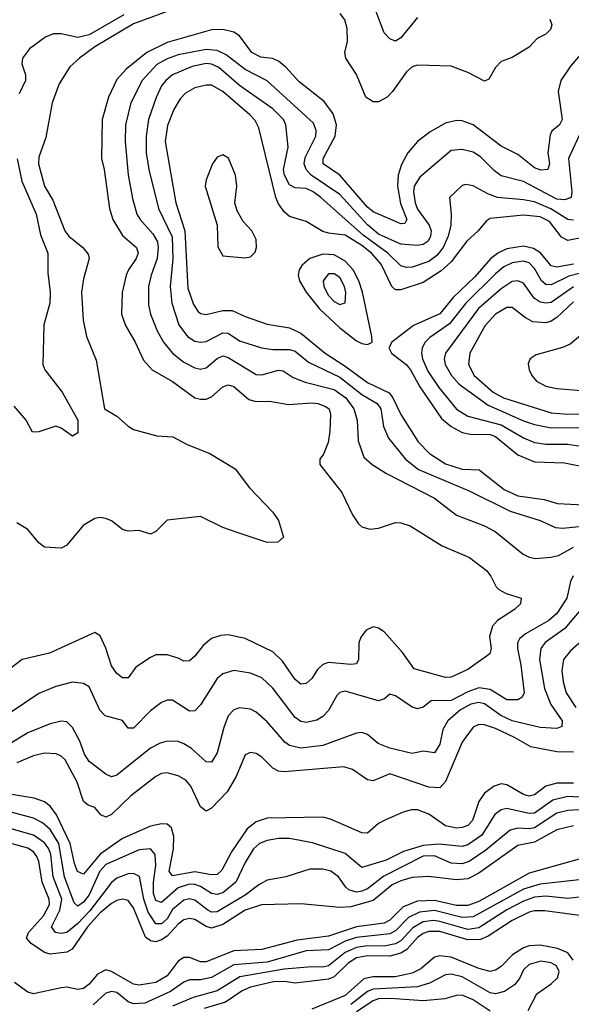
# Model space of a CAD drawing. Header units: inches. Extents: x 884549 to 1028252, y 526810 to 653624.
# Tile 621 of 656: x 974521 to 976502, y 562192 to 565728. Entities that reach past the tile are written whole.
import ezdxf

# ---------------------------------------------------------------- set-up
doc = ezdxf.new("R2010")
doc.units = ezdxf.units.IN
doc.header["$MEASUREMENT"] = 0
doc.layers.add('A9576', color=7, linetype='Continuous')

msp = doc.modelspace()

# ---------------------------------------------------------------- linework, layer by layer
at = {"layer": 'A9576', "color": 5}
for points, elevation in [([(975230, 565823.9), (974930, 565712.7), (974790.6, 565630), (974735.5, 565590), (974701.3, 565558.7), (974662.6, 565497.4), (974636.8, 565430), (974614.5, 565305.5), (974590, 565234.5), (974588.5, 565210), (974610, 565130.3), (974639.8, 565079.8), (974682.9, 564970), (974697, 564950), (974747.5, 564910), (974766.5, 564886.5), (974770.8, 564870), (974750, 564797.4), (974742.5, 564750), (974748.7, 564648.7), (974761, 564590), (974795.1, 564504.9), (974825.3, 564330), (974870, 564304.5), (974910, 564267.7), (974930, 564255.8), (975013.6, 564233.6), (975071.3, 564230), (975122.4, 564202.4), (975203.2, 564170), (975295, 564115), (975346.2, 564046.2), (975430, 563959.7), (975450.2, 563930), (975468.5, 563870), (975447.8, 563852.2), (975410, 563850.9), (975304.8, 563884.8), (975250, 563903.9), (975170, 563943.6), (975050, 563931.1), (975010, 563889.7), (974990, 563880.5), (974950, 563894), (974910, 563891.1), (974890, 563897.7), (974850, 563927.9), (974830, 563936.5), (974810, 563940.3), (974790, 563937.1), (974748.6, 563911.4), (974690, 563841.3), (974669.7, 563829.7), (974610, 563833.3), (974590, 563849.5), (974550, 563897.6), (974510, 563920.5)], 2280), ([(976425, 565730), (976431.9, 565710), (976426.8, 565693.2), (976410, 565675.6), (976379.4, 565660.6), (976350.1, 565629.9), (976290, 565592), (976250, 565577.7), (976230, 565556.3), (976205.9, 565514.1), (976190, 565507), (976130, 565538.3), (976070, 565560.8), (975950, 565564.7), (975930, 565558.4), (975910, 565541.2), (975859.9, 565470), (975840.6, 565450), (975810, 565433.6), (975790, 565433.1), (975763.4, 565450), (975730.6, 565530.6), (975691.6, 565590), (975689, 565610), (975697.5, 565650), (975696.4, 565696.4), (975688, 565728), (975671.4, 565750)], 2280), ([(975950, 565736.2), (975890, 565662.6), (975870, 565651.3), (975850, 565659.7), (975830, 565680.7), (975799.4, 565759.4)], 2260), ([(974894.2, 565745.8), (974770, 565673.9), (974730, 565663.6), (974670, 565676.7), (974642.2, 565677.8), (974614.1, 565665.9), (974556.5, 565623.5), (974531.1, 565590), (974527.8, 565570), (974541.2, 565530), (974541.3, 565510), (974518.8, 565461.2)], 2260), ([(976592.1, 565670), (976498.8, 565561.2), (976464, 565510), (976454.7, 565470), (976468.7, 565370), (976459.2, 565350), (976432.4, 565327.6), (976425.5, 565314.5), (976418.1, 565250), (976423.1, 565210), (976418, 565190), (976392.1, 565187.9), (976370, 565195.4), (976310, 565244.2), (976250, 565274.3), (976150, 565350.5), (976110, 565364.7), (976090, 565366.5), (976050, 565356.7), (975994.6, 565325.4), (975948.9, 565291.1), (975914.9, 565250), (975892.5, 565207.5), (975879.7, 565170), (975877.6, 565130), (975888.4, 565068.4), (975911.7, 565010), (975903.4, 564996.6), (975890, 564994.9), (975790, 565037.9), (975770, 565054.9), (975670.2, 565170.2), (975611, 565210), (975610.3, 565230), (975653.4, 565310), (975659.1, 565350), (975646.9, 565390), (975614.2, 565434.2), (975524.7, 565504.7), (975477, 565557), (975450, 565579.4), (975428.8, 565588.8), (975386.6, 565593.4), (975354.2, 565610), (975310.6, 565670), (975290, 565682.7), (975250, 565693.1), (975210, 565691.2), (975050, 565645.7), (974977.3, 565610), (974903.4, 565550), (974870, 565512.9), (974839.7, 565450), (974817, 565370), (974814, 565230), (974824.3, 565190), (974843.8, 565050), (974855.8, 565010), (974890, 564953.1), (974939.8, 564910), (974945.7, 564890), (974939.1, 564870), (974911.2, 564830), (974903.7, 564810), (974888.5, 564748.5), (974886.9, 564670), (974900.5, 564630), (974935.3, 564570), (974965.1, 564505.1), (974996.2, 564470), (975070, 564428.4), (975150, 564370.1), (975170, 564364.6), (975190, 564365.2), (975210, 564373.4), (975250, 564409.5), (975270, 564416.8), (975290, 564410.6), (975344, 564364), (975370, 564356.5), (975418.3, 564358.3), (975486.1, 564346.1), (975570, 564352.1), (975592, 564350), (975619.3, 564339.3), (975631.7, 564330), (975637.4, 564310), (975634.3, 564250), (975628.3, 564210), (975611.9, 564168.1), (975598.3, 564150), (975598.3, 564130), (975678.2, 564030), (975716, 563950), (975737.8, 563917.8), (975750, 563907), (975778, 563898), (975810, 563901.5), (975870, 563922), (975890, 563920.9), (975923.1, 563910), (976038.6, 563838.6), (976136.3, 563796.3), (976197.5, 563750), (976213, 563730), (976231.6, 563691.6), (976241.8, 563681.8), (976267.5, 563667.5), (976322.4, 563650), (976319.7, 563630), (976298, 563610), (976236.8, 563570), (976219, 563550), (976207.7, 563512.3), (976214.4, 563470), (976209, 563450), (976130, 563394.6), (976070, 563367.1), (976050, 563365.1), (975937.1, 563397.1), (975895.8, 563455.8), (975830, 563529.3), (975810, 563543.1), (975790, 563547.5), (975764.6, 563535.4), (975746.3, 563510), (975739.3, 563490), (975737.4, 563430), (975730, 563414.7), (975710, 563412.1), (975630, 563419), (975610, 563412.5), (975590, 563394.7), (975570, 563362), (975550, 563344), (975530, 563341.5), (975510, 563357.8), (975464.7, 563424.7), (975430, 563457.9), (975330, 563506.1), (975270, 563518.3), (975243.1, 563516.9), (975210, 563505.2), (975179.9, 563480.1), (975150, 563442), (975130, 563425.7), (975110, 563424.5), (975090, 563435.4), (975050, 563446.9), (975010, 563446.5), (974990, 563438), (974937.5, 563402.5), (974910, 563363.9), (974890, 563364), (974870, 563380.2), (974850, 563407.5), (974830, 563471), (974810, 563515.1), (974790, 563526.6), (974627.2, 563452.8), (974530, 563430.7), (974473.2, 563386.8)], 2320), ([(976538.2, 565330), (976491.7, 565230), (976503.4, 565110), (976500.8, 565090), (976479.2, 565080.8), (976450, 565083.6), (976330, 565146.6), (976250, 565167.7), (976225.7, 565185.7), (976175.8, 565235.8), (976150, 565251.9), (976110, 565261.4), (976070, 565258.3), (975957.4, 565162.6), (975937.9, 565130), (975934.8, 565110), (975940.9, 565070), (975950, 565047.8), (975991.9, 564990), (975998.5, 564970), (975996.2, 564950), (975987.4, 564932.6), (975970, 564920.7), (975950, 564916.6), (975890, 564921.5), (975810, 564958.2), (975770, 564990.9), (975670, 565100.4), (975567.4, 565170), (975549.1, 565190), (975541.9, 565210), (975546.4, 565233.6), (975584.3, 565310), (975585.7, 565330), (975576.1, 565356.1), (975410, 565508.3), (975330, 565549.6), (975262.4, 565602.4), (975230, 565617.4), (975190, 565620.8), (975090, 565601.6), (975050, 565587.4), (975012.9, 565567.1), (974960.3, 565510), (974919.4, 565430), (974901.1, 565350), (974899.6, 565290), (974910.4, 565170.4), (974925.3, 565085.3), (974941.9, 565030), (974952.9, 565010), (974999.2, 564959.2), (975015.1, 564930), (975018.6, 564910), (975014.7, 564870), (974992.5, 564810), (974983.1, 564770), (974983.6, 564703.6), (974991.1, 564670), (975014.7, 564610), (975036.8, 564570), (975069.8, 564529.8), (975110, 564497.6), (975150, 564477.4), (975170, 564473.2), (975190, 564478.2), (975230, 564511.5), (975250, 564520.3), (975270, 564515.2), (975370, 564453.5), (975390, 564452.7), (975450, 564469.1), (975466.7, 564466.7), (975503.4, 564443.4), (975546, 564426), (975650, 564399.5), (975692.2, 564370), (975720.3, 564330), (975732.4, 564290), (975735.8, 564215.8), (975756.4, 564156.4), (975786.3, 564130), (975838, 564098), (976010, 564010.1), (976090, 563948.4), (976190.1, 563910.1), (976228.4, 563890), (976328.5, 563808.5), (976350, 563797.6), (976372.6, 563792.6), (976430, 563797.4), (976455.7, 563804.3), (976510, 563833.8)], 2340), ([(976510, 565008), (976490, 565010.3), (976428.2, 565048.2), (976370, 565073.6), (976330, 565081.6), (976237.4, 565090), (976202.6, 565102.6), (976150, 565131.4), (976123.4, 565136.6), (976110, 565132), (976064.6, 565090), (976070.5, 565030.5), (976069.3, 564990), (976060.2, 564950), (976041.9, 564910), (976018.6, 564881.4), (975990, 564860.1), (975930, 564839.5), (975910, 564837.6), (975890, 564843.7), (975842.6, 564890), (975754.2, 564954.2), (975602.1, 565090), (975574.3, 565110), (975550, 565121.8), (975510, 565124.1), (975490, 565135.3), (975471.2, 565170), (975467.7, 565190), (975484.7, 565270), (975476.2, 565350), (975467.7, 565370), (975430, 565407.4), (975310, 565491.4), (975236.4, 565556.4), (975210, 565568.7), (975190, 565570.4), (975140.1, 565559.9), (975070, 565529.5), (975045.7, 565510), (975030.6, 565490), (975010.9, 565449.1), (974983.5, 565370), (974974.7, 565310), (974975.4, 565250), (974984.9, 565190), (975019.5, 565050), (975067.9, 564947.9), (975070.3, 564869.7), (975061.3, 564770), (975067.3, 564710), (975092.5, 564632.5), (975123.9, 564590), (975150, 564573.1), (975170, 564569.6), (975190, 564572.7), (975250, 564603.7), (975270, 564601.8), (975310, 564574.3), (975389.7, 564549.7), (975430, 564543), (975490, 564544), (975510, 564537.6), (975557.7, 564497.7), (975670, 564444.5), (975750, 564382.3), (975804.5, 564350), (975817.9, 564330), (975827, 564267), (975845.4, 564225.4), (975905.9, 564150), (975953, 564113), (976135.6, 564035.6), (976282.8, 563962.8), (976390.4, 563930), (976444.7, 563904.7), (976470, 563902.2), (976530, 563908.1)], 2360), ([(976550, 564946.4), (976490, 564934.6), (976467, 564947), (976423.3, 565003.3), (976390, 565020.6), (976330, 565026.6), (976210, 565013.7), (976195.6, 565004.4), (976167.1, 564970), (976127.2, 564932.8), (976070, 564858.6), (976034, 564826), (975970, 564784.2), (975890, 564757.4), (975870, 564758.4), (975857.5, 564770), (975818.4, 564850), (975783.7, 564890), (975750, 564917.2), (975690, 564954.2), (975630, 564960.8), (975610, 564967.3), (975550, 565003.5), (975490, 565021.8), (975470, 565038.2), (975450, 565066.5), (975441, 565090), (975379.2, 565339.2), (975366.2, 565366.2), (975346.8, 565386.8), (975249.9, 565470), (975210, 565492.6), (975190, 565493.4), (975150, 565483), (975116.3, 565463.7), (975096.5, 565443.5), (975074.5, 565405.5), (975051.9, 565348.1), (975043.2, 565290), (975081.2, 565070), (975113.9, 564970), (975124, 564764), (975144.6, 564704.6), (975161, 564681), (975170, 564673.1), (975190, 564669.1), (975250, 564684), (975283.7, 564683.7), (975330, 564662.6), (975410, 564635.1), (975490, 564621.8), (975530, 564602.7), (975617.8, 564530), (975690, 564483.9), (975770, 564425), (975847.6, 564387.6), (975860.8, 564370), (975890, 564310.1), (975951.9, 564211.9), (975992.1, 564170), (976050, 564132.6), (976110, 564114.3), (976171.2, 564111.2), (976260.5, 564040.5), (976310, 564017.9), (976404.7, 564004.7), (976452.7, 563990), (976570, 563983.9)], 2380), ([(974511.7, 565228.3), (974528.4, 565148.4), (974580.3, 565030), (974595.3, 564955.3), (974621.5, 564890), (974621.4, 564818.6), (974629.6, 564750), (974629.5, 564710.5), (974607.5, 564632.5), (974603.3, 564490), (974610.9, 564470), (974673.4, 564390), (974729.2, 564290), (974730, 564243.7), (974710, 564232.6), (974670, 564260.7), (974650, 564268.8), (974590, 564248.4), (974566.3, 564246.3), (974544.2, 564290), (974500.3, 564340.3)], 2260), ([(976510.2, 564850.2), (976450, 564839.3), (976430, 564844.2), (976390.8, 564890.8), (976365.9, 564905.9), (976330, 564914.4), (976270, 564904.9), (976237.5, 564890), (976211.4, 564868.6), (976155.9, 564804.1), (976078.1, 564730), (976030, 564671.2), (975934.8, 564630), (975857.1, 564570), (975846.3, 564550), (975856.5, 564530), (975909.1, 564490), (975924.8, 564470), (975957.5, 564410), (976036.2, 564296.2), (976070, 564266.6), (976110, 564245), (976138.9, 564238.9), (976210, 564237.7), (976230, 564231.1), (976310, 564165.7), (976370, 564140.7), (976476.9, 564136.9), (976650, 564102.2)], 2420), ([(976530, 564816), (976493.6, 564806.4), (976430, 564775.6), (976410, 564776.6), (976394.5, 564790), (976370, 564833.9), (976350, 564854.6), (976330, 564861.2), (976290, 564855.1), (976260.1, 564839.9), (976230, 564815.2), (976122.7, 564710), (976064.2, 564635.8), (975993.6, 564586.4), (975977.3, 564570), (975966.5, 564550), (975963.7, 564530), (975967.7, 564510), (975986.3, 564466.3), (976026.6, 564406.6), (976090, 564329.7), (976130, 564304), (976250, 564273.4), (976330, 564226.1), (976370, 564209), (976410, 564203.1), (976490, 564203.4), (976536.6, 564196.6)], 2440), ([(976510, 564768.7), (976430, 564712.4), (976410, 564709.6), (976390, 564713.8), (976368.1, 564728.1), (976330, 564781.7), (976310, 564790.7), (976290, 564787.6), (976250, 564761.8), (976169, 564691), (976049.6, 564530), (976045.6, 564510), (976049.2, 564490), (976071.4, 564450), (976099, 564419), (976203.5, 564343.5), (976330, 564287.7), (976370, 564273.7), (976430, 564262.1), (976550, 564263)], 2460), ([(976510, 564714.7), (976450, 564658), (976430, 564645.1), (976410, 564639.4), (976363.3, 564643.3), (976336.9, 564656.9), (976290, 564693.8), (976270, 564694), (976230, 564669.9), (976193.1, 564630), (976137.7, 564530), (976132.6, 564490), (976153.1, 564450), (976221.6, 564390), (976258.4, 564370), (976430, 564316.2), (976489.1, 564310.9), (976550, 564312)], 2480), ([(976578, 564630), (976497.5, 564562.5), (976470, 564550.5), (976375.6, 564524.4), (976354.3, 564510), (976346.5, 564493.5), (976350.1, 564470), (976360.3, 564450), (976377, 564430), (976410, 564411.6), (976450, 564403), (976610, 564390.3)], 2520), ([(976508.9, 563731.1), (976498.9, 563710), (976485.3, 563650), (976450, 563595.9), (976420.9, 563570), (976337.2, 563522.8), (976316.1, 563503.9), (976308.7, 563490), (976308.5, 563470), (976321.1, 563410), (976332.2, 563310), (976325.1, 563294.9), (976310, 563285.2), (976270, 563285.6), (976210, 563322.9), (976170, 563328.2), (976130, 563313.9), (976070, 563283.1), (975998.4, 563281.6), (975970, 563259.4), (975950, 563252.8), (975930, 563259.2), (975870, 563299.3), (975850, 563306), (975830.9, 563289.1), (975810, 563281.7), (975690, 563316.6), (975670, 563311.7), (975659.4, 563300.6), (975630, 563247.1), (975610, 563225.2), (975588.2, 563211.8), (975550, 563203.6), (975530, 563207.7), (975510, 563222.1), (975430, 563327.7), (975390, 563364.7), (975350, 563381.6), (975290, 563390.6), (975250, 563378.4), (975230, 563361.7), (975170, 563267.1), (975150, 563246), (975130, 563245), (975070, 563284.1), (975050, 563284.1), (975030, 563275.3), (974990, 563246.2), (974930, 563183.1), (974910, 563183.7), (974890, 563211.3), (974828.2, 563228.2), (974808.3, 563248.3), (974770, 563331.6), (974750, 563343.9), (974710, 563348.6), (974650, 563333.2), (974590, 563307.9), (974430, 563201.1)], 2340), ([(976536.2, 563610), (976478.8, 563541.2), (976408.3, 563491.7), (976393, 563470), (976387.1, 563430), (976406, 563326), (976428.2, 563268.2), (976468.6, 563210), (976467.4, 563190), (976450, 563181.9), (976390, 563185.7), (976290, 563209.5), (976248.8, 563228.8), (976190, 563271.2), (976170, 563275.8), (976141, 563270), (976103.6, 563250), (976058.4, 563210), (976040.9, 563179.1), (976030, 563126.3), (976010, 563094.8), (975970, 563101.4), (975930, 563092.3), (975850, 563111.7), (975808.2, 563128.2), (975770, 563161.3), (975750, 563168), (975730, 563165.7), (975610, 563120.8), (975530, 563111.6), (975490, 563121.1), (975472.8, 563132.8), (975410, 563205.8), (975370, 563240.6), (975350, 563252.1), (975310, 563256.8), (975290, 563249.8), (975270, 563228.5), (975254, 563186), (975230, 563095.1), (975210, 563061.5), (975190, 563062.8), (975137.3, 563110), (975110, 563127.5), (975090, 563135.8), (975050, 563137.1), (975024.9, 563130), (974990, 563112.3), (974870, 563014.7), (974850, 563009), (974830, 563018.6), (974770, 563064.2), (974753.7, 563090), (974736.6, 563136.6), (974710, 563185.7), (974690, 563206.9), (974670, 563209), (974630, 563198.7), (974550, 563166.7), (974470, 563117.9)], 2360), ([(976570, 563523), (976498.5, 563461.5), (976474.2, 563430), (976467.9, 563390), (976472.3, 563350), (976483.4, 563310), (976518.2, 563258.2)], 2380), ([(976510, 563097), (976450, 563098.1), (976356.4, 563116.4), (976298.4, 563150), (976230, 563181.9), (976190, 563195.8), (976170, 563196.2), (976150, 563187.2), (976110, 563133), (976050, 562992.2), (976030, 562969.9), (975990, 562971.6), (975850, 563019.1), (975790, 562994.5), (975770, 562998.5), (975715.7, 563035.7), (975685, 563045), (975470, 563027.2), (975450, 563028.9), (975430, 563039.9), (975390, 563079.1), (975370, 563092.1), (975350, 563096.8), (975330, 563088.3), (975298.2, 563010), (975265.6, 562954.4), (975210, 562895.8), (975190, 562885.7), (975170, 562900.9), (975135.1, 562975.1), (975116.9, 562996.9), (975090, 563013), (975050, 563022.7), (975030, 563020.7), (975010, 563010.5), (974919.9, 562940.1), (974850, 562874.1), (974830, 562864.3), (974812.7, 562872.7), (974790, 562899.2), (974766.7, 562906.7), (974750, 562920.7), (974726.6, 562990), (974684, 563070), (974670, 563083.2), (974651.1, 563091.1), (974610, 563093.7), (974570, 563084.8), (974510, 563058.9)], 2380), ([(976510, 562985.9), (976450, 562985.6), (976410, 562975), (976370, 562944.1), (976350, 562939.9), (976330, 562945.4), (976270, 562980.4), (976250, 562983.4), (976224.4, 562975.6), (976189.8, 562950.2), (976170, 562920.3), (976147.5, 562852.5), (976130, 562834.5), (976110, 562826.4), (976090, 562823.9), (976050, 562833.3), (975990, 562874.4), (975950, 562890.4), (975928.5, 562890), (975898.4, 562881.6), (975830, 562852.5), (975810, 562841.8), (975770, 562806.9), (975750, 562807.2), (975636.7, 562856.7), (975610, 562863.6), (975410, 562860.1), (975370, 562847.6), (975338.3, 562821.7), (975281, 562739), (975246.5, 562673.5), (975230, 562658.5), (975210, 562656.6), (975150, 562667.1), (975070, 562652.9), (975057.5, 562670), (975072.9, 562750), (975074.1, 562794.1), (975065.5, 562825.5), (975050, 562838.4), (975030, 562839.9), (974990, 562831.7), (974890, 562787.4), (974810, 562731.4), (974750, 562659.4), (974728.8, 562668.8), (974717.9, 562697.9), (974702.4, 562770), (974652.5, 562872.5), (974630, 562903.2), (974610, 562919.1), (974572.4, 562932.4), (974470, 562948.8)], 2420), ([(976550, 562934.9), (976490, 562938), (976435.5, 562924.5), (976370, 562878.9), (976350, 562877), (976270, 562895.3), (976250, 562890.9), (976226.9, 562873.1), (976181.1, 562798.9), (976130, 562764.1), (976110, 562758.8), (976027.1, 562767.1), (975970, 562762.8), (975899.2, 562740.8), (975837.3, 562710), (975750, 562683.8), (975690, 562733.8), (975571.8, 562771.8), (975490, 562787.2), (975450, 562787.1), (975410, 562780.4), (975382.2, 562770), (975360.1, 562750), (975330, 562701.4), (975297.4, 562630), (975250, 562592.7), (975230, 562585.7), (975210, 562589.9), (975170, 562614.8), (975150, 562622.3), (975130, 562623.6), (975090, 562609.7), (975030, 562557.1), (975010, 562564.1), (975001.2, 562590), (975001, 562630), (975009.1, 562690), (975007.7, 562730), (974990, 562750.4), (974950, 562746.5), (974830, 562693.8), (974808.5, 562670), (974770, 562585.1), (974750, 562558.8), (974730, 562544.1), (974716.1, 562556.1), (974681.7, 562650), (974661.8, 562770), (974630, 562819.6), (974603.2, 562843.2), (974570, 562860.6), (974430, 562897.5)], 2440), ([(976530, 562890.5), (976490, 562887.5), (976450, 562878.4), (976370, 562825.1), (976350, 562821.7), (976310, 562824.3), (976282.5, 562817.5), (976194.9, 562745.1), (976134.8, 562705.2), (976110, 562696), (976070, 562698.5), (976010, 562725.7), (975970, 562723.8), (975828.4, 562651.6), (975770, 562606.2), (975750, 562597.8), (975730, 562594.8), (975702.9, 562602.9), (975692, 562612), (975666.2, 562650), (975638.7, 562670), (975610, 562677.5), (975563, 562677), (975476.4, 562650), (975410, 562637.4), (975379.4, 562620.6), (975330, 562583.3), (975230, 562524.5), (975210, 562523), (975195.9, 562530), (975150, 562566.3), (975130, 562570.8), (975110, 562565.9), (975070, 562532.9), (975050, 562498.4), (975030, 562481.4), (975010, 562480.8), (974982.5, 562522.5), (974966.2, 562570), (974950.7, 562650.7), (974930, 562661.9), (974910, 562660.1), (974870, 562644.9), (974850, 562629.1), (974772.5, 562527.5), (974730, 562481.9), (974690, 562450.3), (974670, 562446.2), (974649.8, 562450), (974635.1, 562470), (974665, 562530), (974671.5, 562570), (974641.1, 562650), (974632, 562730), (974625.4, 562750), (974610, 562772.3), (974570, 562799), (974430, 562839)], 2460), ([(976510, 562832.4), (976450, 562818.2), (976370, 562773.7), (976310, 562762), (976170, 562663.3), (976130, 562642.7), (976090, 562639.2), (975988.8, 562651.2), (975930, 562647.4), (975890, 562635.8), (975859, 562621), (975790, 562564.1), (975710, 562541.4), (975670, 562539.1), (975530, 562553.3), (975388.9, 562548.9), (975330, 562529.4), (975250, 562477.9), (975210, 562465.3), (975190, 562471.7), (975150, 562496.2), (975130, 562500.3), (975110, 562494.9), (975090, 562479.7), (975050, 562436.5), (975030, 562423.1), (975010, 562416.5), (974990, 562419.6), (974972.8, 562432.8), (974930, 562537.9), (974910, 562564.5), (974890, 562569.9), (974870, 562565), (974850, 562554.3), (974810, 562520.2), (974764.7, 562470), (974709.6, 562390.4), (974690, 562379.6), (974630, 562371.5), (974610, 562378.5), (974562.3, 562410), (974545.5, 562430), (974552.6, 562450), (974606.8, 562510), (974628.1, 562550), (974626.1, 562570), (974601.1, 562630), (974590, 562704.7), (974582.6, 562722.6), (974570, 562739), (974550, 562752.5), (974450, 562779.8)], 2480), ([(976530, 562713), (976350, 562663.2), (976170, 562561.1), (976130, 562547.1), (976090, 562546.4), (976010, 562565.2), (975950, 562562.2), (975898.5, 562541.5), (975850, 562494), (975830, 562483.2), (975730, 562469.6), (975630, 562436.5), (975517.6, 562422.4), (975390, 562388.6), (975290, 562383.7), (975190, 562344.5), (975170, 562344.7), (975130, 562359.5), (975110, 562359.7), (975090, 562346.4), (975050, 562293.6), (975010, 562270.3), (974950, 562261.2), (974930, 562264.7), (974850, 562309.9), (974830, 562315.4), (974799.6, 562300.4), (974770, 562264.6), (974750, 562248.7), (974730, 562244.6), (974690, 562252.9), (974670, 562251.4), (974570, 562229.9), (974550, 562234.9), (974502.4, 562270)], 2520), ([(976530, 562639.3), (976390, 562622.9), (976330, 562605.3), (976150, 562506.6), (976110, 562503.2), (976010, 562528.4), (975957, 562523), (975916.7, 562503.3), (975870, 562455.6), (975850, 562444.5), (975730, 562432), (975690, 562418.1), (975630, 562387.9), (975550, 562383.6), (975410, 562343.4), (975290, 562333.2), (975210, 562288.7), (975170, 562279.8), (975130, 562279.2), (975110, 562271.6), (975062.2, 562237.8), (974970, 562196.5), (974930, 562193.1), (974910, 562201.2), (974870, 562233.7), (974850, 562237.7), (974830, 562231.6), (974784.7, 562190)], 2540), ([(976550, 562578.5), (976490, 562572.3), (976410, 562580.8), (976370, 562576.8), (976330, 562562.8), (976270, 562530.9), (976170, 562466.5), (976130, 562460.5), (976030, 562489.8), (976007.1, 562492.9), (975970, 562488), (975932.9, 562467.1), (975890, 562420.4), (975870, 562408.5), (975830, 562401.2), (975770, 562401.7), (975730, 562396.4), (975690, 562377.5), (975630, 562330.5), (975610, 562325.1), (975570, 562326.2), (975470, 562317.8), (975311, 562290), (975230, 562239.9), (975143.2, 562216.8), (975070, 562185.4)], 2560), ([(976540.9, 562510), (976407.2, 562527.2), (976370, 562527.6), (976350, 562522.2), (976290, 562492.7), (976203.5, 562436.5), (976175.6, 562424.4), (976130, 562422.9), (976030, 562453.8), (975990, 562453.8), (975970, 562446.2), (975950, 562431.5), (975911.3, 562388.7), (975890, 562375.9), (975850, 562365.2), (975770, 562365.4), (975730, 562358.3), (975699.9, 562340.1), (975650, 562290.2), (975630, 562281.8), (975510, 562267.7), (975470, 562273.4), (975432.8, 562272.8), (975350, 562253.9), (975320, 562240), (975259.9, 562200.1), (975182.9, 562177.1)], 2580), ([(976508.2, 562350), (976490, 562377.1), (976452.5, 562392.5), (976390, 562403.8), (976350, 562401.9), (976330, 562394.7), (976290.9, 562369.1), (976250, 562327.3), (976230, 562314.3), (976210, 562309.9), (976170, 562320.3), (976070, 562361.3), (976030, 562366.5), (976010, 562360.8), (975960.9, 562319.1), (975930, 562303.4), (975869, 562291), (975789.9, 562290.1), (975757.2, 562282.8), (975690, 562223.4), (975570, 562174.2)], 2620), ([(976347.3, 562170), (976377.9, 562230), (976430, 562265), (976452.5, 562287.5), (976458.7, 562310), (976449.3, 562330), (976430, 562340.6), (976393, 562347), (976350, 562335.2), (976330, 562315.4), (976315.4, 562284.6), (976297.8, 562262.2), (976261.8, 562238.2), (976230, 562228.9), (976210, 562233.3), (976110, 562290.2), (976070, 562299.6), (976050, 562297.4), (975992.3, 562267.7), (975950, 562254.7), (975790, 562246.7), (975770, 562237.5), (975710, 562191)], 2640), ([(976210, 562167.1), (976150, 562208.1), (976110, 562225.1), (976090, 562224.1), (976048.2, 562211.8), (975970, 562204), (975853.1, 562213.1), (975810, 562211.5), (975790, 562204.6), (975730, 562165)], 2660)]:
    msp.add_lwpolyline(points, dxfattribs=dict(at, elevation=elevation))
for points, elevation in [([(975250, 565242.4), (975230, 565234), (975212.8, 565210), (975190, 565153.3), (975187.2, 565130), (975230.1, 564990.1), (975231.9, 564911.9), (975250, 564880.4), (975330, 564872.9), (975350, 564876.5), (975366.8, 564893.2), (975371.1, 564910), (975370, 564938.4), (975354.2, 564970), (975323.8, 565003.8), (975301.2, 565041.2), (975293.6, 565070), (975300.6, 565130), (975296, 565170), (975270.9, 565230.9)], 2420), ([(975610, 564886.5), (975563, 564870), (975534.3, 564845.7), (975523.9, 564830), (975521, 564810), (975526.2, 564790), (975549.6, 564750), (975597.3, 564690), (975670, 564621), (975730, 564575), (975750, 564565), (975770, 564561.4), (975786.6, 564570), (975785.7, 564590), (975751.6, 564750), (975739, 564790), (975718.3, 564830), (975690, 564861.2), (975650, 564883.1)], 2420), ([(975650, 564815.7), (975630, 564815.7), (975610.6, 564790), (975612.7, 564770), (975630, 564737.3), (975650, 564716.3), (975670, 564704.6), (975690, 564710.6), (975691.7, 564748.3), (975686.7, 564770), (975670, 564801.6)], 2440)]:
    msp.add_lwpolyline(points, close=True, dxfattribs=dict(at, elevation=elevation))

doc.saveas('drawing.dxf')
